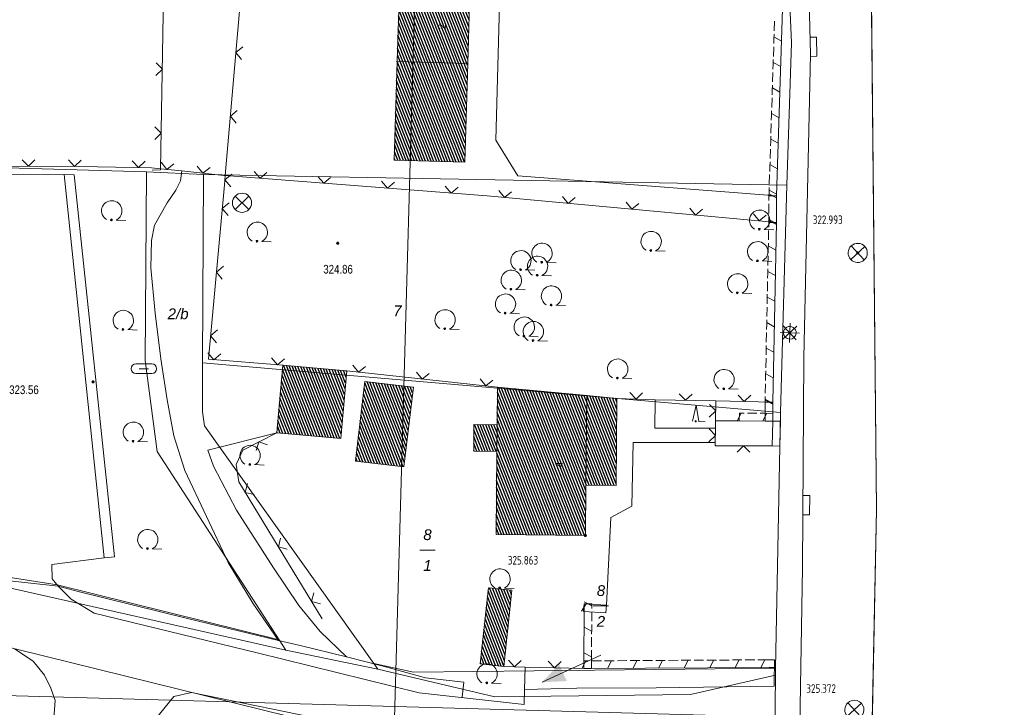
# Model space of a CAD drawing. Header units: metres. Extents: x 345144 to 348639, y 5629211 to 5635235.
# Tile 1051 of 1056: x 347859 to 347936, y 5631438 to 5631491. Entities that reach past the tile are written whole.
import ezdxf
from ezdxf.enums import TextEntityAlignment as Align

# ---------------------------------------------------------------- set-up
doc = ezdxf.new("R2010")
doc.units = ezdxf.units.M
doc.header["$MEASUREMENT"] = 0
for name, color, linetype in [('028 Geländeform', 7, 'Continuous'), ('028 Geländeform Ausg.', 7, 'Continuous'), ('065-066 Ver_Entsorgung', 7, 'Continuous'), ('065-066 Ver_Entsorgung Ausg.', 7, 'Continuous'), ('081-083 Topographie', 7, 'Continuous'), ('AX Flurstück', 7, 'Continuous'), ('AX Gebäude', 7, 'Continuous'), ('Blatt', 7, 'Continuous'), ('Definitionslinie', 7, 'Continuous'), ('Gemeinde Lokation', 7, 'Continuous'), ('MG Präsentationsobjekt - Linie', 7, 'Continuous'), ('Ortsteil Lokation', 7, 'Continuous'), ('Präsentationsobjekt -Text (punktförmig)', 7, 'Continuous')]:
    doc.layers.add(name, color=color, linetype=linetype)
doc.styles.add('ARIAL', font='arial.ttf', dxfattribs={"height": 1})
doc.styles.add('ARIALIT', font='ariali.ttf', dxfattribs={"height": 1})
doc.styles.add('DIN-6776-IT', font='txt', dxfattribs={"height": 1})
pattern_1 = [(111.5294117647, (0, 0), (-0.186045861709, -0.07339575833), [])]

# ---------------------------------------------------------------- blocks, each defined once
blk = doc.blocks.new('alk_5742_nrw')
at = {"color": 134, "lineweight": 5, "true_color": 0x00b2b2, "flags": 128}
for points in [[(1, 0), (-1, 0)], [(0.707333, -0.707333), (-0.707333, 0.707333)], [(-0.707333, -0.707333), (0.707333, 0.707333)], [(0, -1), (0, 1)]]:
    blk.add_lwpolyline(points, dxfattribs=at)
at = {"color": 134, "lineweight": 5, "true_color": 0x00b2b2}
for start, end in [(0, 180), (180, 0)]:
    blk.add_arc((0, 0), 0.666667, start, end, dxfattribs=at)
blk = doc.blocks.new('alk_3504_nrw')
at = {"color": 134, "lineweight": 5, "true_color": 0x00b2b2, "flags": 128}
for points in [[(-0.729333, -0.684), (-0.707333, -0.707333), (0.707333, 0.707333)], [(-0.707333, 0.707333), (0.707333, -0.707333)]]:
    blk.add_lwpolyline(points, dxfattribs=at)
at = {"color": 134, "lineweight": 5, "true_color": 0x00b2b2}
for start, end in [(90, -90), (-90, 90)]:
    blk.add_arc((0, 0), 1, start, end, dxfattribs=at)
blk = doc.blocks.new('alk_043x_nrw')
h = blk.add_hatch(color=7)
edge = h.paths.add_edge_path(flags=0)
edge.add_arc((0, 0), 1, 180, 360, ccw=False)
edge.add_arc((0, 0), 1, 0, 180, ccw=False)
blk = doc.blocks.new('alk_7100_nrwx2')
at = {"true_color": 0x2e2e2e}
h = blk.add_hatch(color=250, dxfattribs=at)
edge = h.paths.add_edge_path(flags=0)
edge.add_arc((0.024073, -0.597267), 0.057254, 180, 360, ccw=False)
edge.add_arc((0.024073, -0.597267), 0.057255, 0, 180, ccw=False)
at = {"color": 250, "lineweight": 5, "true_color": 0x2e2e2e, "flags": 128}
blk.add_lwpolyline([(0.349382, -0.597267), (1, -0.597267)], dxfattribs=at)
at = {"color": 250, "lineweight": 5, "true_color": 0x2e2e2e}
for centre, radius, start, end in [((0.024073, 0.012362), 0.690995, -61.91481688, -118.08518312), ((0.024073, -0.597267), 0.057255, 0, 180), ((0.024073, -0.597267), 0.057254, 180, 0)]:
    blk.add_arc(centre, radius, start, end, dxfattribs=at)
blk = doc.blocks.new('alk_7200_nrwx2')
at = {"true_color": 0x2e2e2e}
h = blk.add_hatch(color=250, dxfattribs=at)
edge = h.paths.add_edge_path(flags=0)
edge.add_arc((-0.020544, -0.388118), 0.055525, 180, 360, ccw=False)
edge.add_arc((-0.020544, -0.388118), 0.055525, 0, 180, ccw=False)
at = {"color": 250, "lineweight": 5, "true_color": 0x2e2e2e, "flags": 128}
blk.add_lwpolyline([(-0.298168, -0.388118), (-0.020544, 1), (0.257079, -0.388118), (0.812326, -0.388118)], dxfattribs=at)
blk.add_lwpolyline([(-0.298168, -0.388118), (-0.020544, 1), (0.257079, -0.388118), (0.812326, -0.388118)], dxfattribs=at)
at = {"color": 250, "lineweight": 5, "true_color": 0x2e2e2e}
for start, end in [(0, 180), (180, 0)]:
    blk.add_arc((-0.020544, -0.388118), 0.055525, start, end, dxfattribs=at)
blk = doc.blocks.new('swc_strasseneinlauf')
at = {"color": 7, "lineweight": 5, "flags": 128}
blk.add_lwpolyline([(-1, 0), (-1, -0.666667), (1, -0.666667), (1, 0)], dxfattribs=at)
blk = doc.blocks.new('alk_3428_nrw')
at = {"color": 134, "lineweight": 5, "true_color": 0x00b2b2, "flags": 128}
for points in [[(-0.625, 0.375), (0.625, 0.375)], [(-0.375, 0), (0.375, 0)], [(0.625, -0.375), (-0.625, -0.375)]]:
    blk.add_lwpolyline(points, dxfattribs=at)
at = {"color": 134, "lineweight": 5, "true_color": 0x00b2b2}
for centre, start, end in [((-0.625, 0), 90, -90), ((0.625, 0), -90, 90)]:
    blk.add_arc(centre, 0.375, start, end, dxfattribs=at)

msp = doc.modelspace()

# ---------------------------------------------------------------- hatches: boundary and pattern name
at = {"layer": 'AX Gebäude', "true_color": 0x4f4f4f}
h = msp.add_hatch(dxfattribs=at)
h.set_pattern_fill('_USER', color=251, scale=0.2, angle=111.52941176, style=0, pattern_type=0)
h.set_pattern_definition(pattern_1)
h.paths.add_polyline_path([(347888.725, 5631488.121), (347888.896, 5631493.776), (347894.411, 5631493.609), (347894.24, 5631487.955)], flags=0)
h = msp.add_hatch(dxfattribs=at)
h.set_pattern_fill('_USER', color=251, scale=0.2, angle=111.52941176, style=0, pattern_type=0)
h.set_pattern_definition(pattern_1)
h.paths.add_polyline_path([(347888.725, 5631488.121), (347894.24, 5631487.955), (347894.007, 5631480.228), (347888.492, 5631480.395)], flags=0)
h = msp.add_hatch(dxfattribs=at)
h.set_pattern_fill('_USER', color=251, scale=0.2, angle=111.52941176, style=0, pattern_type=0)
h.set_pattern_definition(pattern_1)
h.paths.add_polyline_path([(347879.784, 5631464.352), (347884.776, 5631463.904), (347884.302, 5631458.613), (347879.309, 5631459.061)], flags=0)
h = msp.add_hatch(dxfattribs=at)
h.set_pattern_fill('_USER', color=251, scale=0.2, angle=111.52941176, style=0, pattern_type=0)
h.set_pattern_definition(pattern_1)
h.paths.add_polyline_path([(347886.2, 5631463.075), (347889.987, 5631462.627), (347889.25, 5631456.402), (347885.464, 5631456.85)], flags=0)
h = msp.add_hatch(dxfattribs=at)
h.set_pattern_fill('_USER', color=251, scale=0.2, angle=111.52941176, style=0, pattern_type=0)
h.set_pattern_definition(pattern_1)
h.paths.add_polyline_path([(347896.548, 5631459.684), (347896.578, 5631462.624), (347903.558, 5631461.976), (347903.485, 5631454.961), (347903.445, 5631451.024), (347896.459, 5631451.096), (347896.526, 5631457.61)], flags=0)
h = msp.add_hatch(dxfattribs=at)
h.set_pattern_fill('_USER', color=251, scale=0.2, angle=111.52941176, style=0, pattern_type=0)
h.set_pattern_definition(pattern_1)
h.paths.add_polyline_path([(347903.558, 5631461.976), (347905.92, 5631461.757), (347905.849, 5631454.936), (347903.485, 5631454.961)], flags=0)
h = msp.add_hatch(dxfattribs=at)
h.set_pattern_fill('_USER', color=251, scale=0.2, angle=111.52941176, style=0, pattern_type=0)
h.set_pattern_definition(pattern_1)
h.paths.add_polyline_path([(347896.526, 5631457.61), (347894.712, 5631457.628), (347894.733, 5631459.702), (347896.548, 5631459.684)], flags=0)
h = msp.add_hatch(dxfattribs=at)
h.set_pattern_fill('_USER', color=251, scale=0.2, angle=111.52941176, style=0, pattern_type=0)
h.set_pattern_definition(pattern_1)
h.paths.add_polyline_path([(347895.855, 5631446.933), (347897.706, 5631446.738), (347897.077, 5631440.777), (347895.227, 5631440.972)], flags=0)
at = {"layer": 'MG Präsentationsobjekt - Linie', "true_color": 0x5e5e5e}
msp.add_hatch(color=251, dxfattribs=at).paths.add_polyline_path([(347901.393196, 5631440.945676), (347901.992367, 5631439.636251), (347900.056, 5631439.542)], flags=0)

# ---------------------------------------------------------------- linework, layer by layer
at = {"layer": '081-083 Topographie', "color": 7, "linetype": 'Continuous', "lineweight": 5, "flags": 128}
for points in [[(347919.46, 5631387.343), (347919.934, 5631419.12), (347919.934, 5631419.12), (347920.441, 5631448.487), (347920.441, 5631448.487), (347920.535, 5631464.954), (347920.535, 5631464.954), (347921.066, 5631488.696), (347921.066, 5631488.696), (347920.592, 5631507.421), (347920.592, 5631507.421), (347920.058, 5631528.259)], [(347873.952, 5631464.815), (347875.21, 5631478.457), (347875.21, 5631478.457), (347875.272, 5631479.187), (347875.272, 5631479.187), (347876.556, 5631494.186), (347876.556, 5631494.186), (347883.64, 5631494.019), (347883.64, 5631494.019), (347883.713, 5631497.875), (347883.713, 5631497.875), (347877.075, 5631498.073), (347877.075, 5631498.073), (347876.861, 5631504.914), (347876.861, 5631504.914), (347870.661, 5631505.36), (347870.661, 5631505.36), (347870.217, 5631479.726), (347870.217, 5631479.726), (347870.216, 5631479.648), (347870.216, 5631479.648), (347869.558, 5631479.623)], [(347896.742, 5631493.565), (347896.437, 5631481.965), (347896.437, 5631481.965), (347898.156, 5631479.174), (347898.156, 5631479.174), (347918.409, 5631477.605)], [(347850.553, 5631489.053), (347852.297, 5631479.906), (347852.297, 5631479.906), (347862.462, 5631479.927), (347862.462, 5631479.927), (347869.51, 5631479.802), (347869.51, 5631479.802), (347870.217, 5631479.726), (347870.217, 5631479.726), (347871.887, 5631479.547), (347871.887, 5631479.547), (347875.172, 5631479.195), (347875.172, 5631479.195), (347875.272, 5631479.187), (347875.272, 5631479.187), (347895.772, 5631477.595)], [(347871.887, 5631479.547), (347871.782, 5631478.769), (347871.782, 5631478.769), (347871.411, 5631478.056), (347871.411, 5631478.056), (347870.716, 5631477.054), (347870.716, 5631477.054), (347869.747, 5631475.309), (347869.747, 5631475.309), (347869.495, 5631474.111), (347869.495, 5631474.111), (347869.456, 5631471.963), (347869.456, 5631471.963), (347869.785, 5631468.41), (347869.785, 5631468.41), (347870.23, 5631464.854), (347870.23, 5631464.854), (347870.726, 5631461.637), (347870.726, 5631461.637), (347871.241, 5631458.836), (347871.241, 5631458.836), (347872.102, 5631456.125), (347872.102, 5631456.125), (347875.506, 5631448.912), (347875.506, 5631448.912), (347877.422, 5631445.735), (347877.422, 5631445.735), (347879.427, 5631442.799)], [(347858.189, 5631479.236), (347862.668, 5631479.264), (347862.668, 5631479.264), (347865.806, 5631449.282), (347865.806, 5631449.282), (347861.707, 5631448.75), (347861.707, 5631448.75), (347861.734, 5631447.629), (347861.734, 5631447.629), (347862.199, 5631447.072)], [(347865.806, 5631449.282), (347866.601, 5631449.358), (347866.601, 5631449.358), (347863.455, 5631479.258), (347863.455, 5631479.258), (347862.668, 5631479.264)], [(347895.772, 5631477.595), (347918.4, 5631475.515)], [(347873.952, 5631464.815), (347879.784, 5631464.353)], [(347884.776, 5631463.905), (347896.578, 5631462.624)], [(347905.921, 5631461.757), (347908.902, 5631461.654), (347908.902, 5631461.654), (347913.657, 5631461.553)], [(347908.902, 5631461.654), (347908.87, 5631459.418), (347908.87, 5631459.418), (347913.623, 5631459.415)], [(347913.657, 5631461.553), (347913.631, 5631460.001), (347913.631, 5631460.001), (347913.623, 5631459.415), (347913.623, 5631459.415), (347913.609, 5631458.292), (347913.609, 5631458.292), (347913.606, 5631458.055), (347913.606, 5631458.055), (347918.05, 5631458.032)], [(347913.657, 5631461.553), (347918.107, 5631461.458)], [(347913.631, 5631460.001), (347915.489, 5631460.001)], [(347879.308, 5631459.062), (347873.912, 5631457.702), (347873.912, 5631457.702), (347874.356, 5631456.455), (347874.356, 5631456.455), (347876.159, 5631453.012), (347876.159, 5631453.012), (347879.043, 5631448.488), (347879.043, 5631448.488), (347881.036, 5631445.561), (347881.036, 5631445.561), (347882.687, 5631443.514), (347882.687, 5631443.514), (347884.751, 5631441.52)], [(347905.429, 5631452.445), (347907.076, 5631453.311), (347907.076, 5631453.311), (347907.185, 5631458.303), (347907.185, 5631458.303), (347913.609, 5631458.292)], [(347905.087, 5631445.565), (347905.429, 5631452.445)], [(347824.364, 5631437.124), (347826.695, 5631438.088), (347826.695, 5631438.088), (347830.341, 5631439.492), (347830.341, 5631439.492), (347835.719, 5631441.607), (347835.719, 5631441.607), (347846.092, 5631446.017), (347846.092, 5631446.017), (347849.084, 5631446.908), (347849.084, 5631446.908), (347850.952, 5631447.57), (347850.952, 5631447.57), (347852.816, 5631447.995), (347852.816, 5631447.995), (347853.149, 5631448.052), (347853.149, 5631448.052), (347862.199, 5631447.072)], [(347862.199, 5631447.072), (347863.218, 5631446.053), (347863.218, 5631446.053), (347865.009, 5631444.937), (347865.009, 5631444.937), (347877.781, 5631441.837), (347877.781, 5631441.837), (347890.448, 5631438.728), (347890.448, 5631438.728), (347898.663, 5631437.793), (347898.663, 5631437.793), (347898.694, 5631438.976), (347898.694, 5631438.976), (347902.79, 5631439.083), (347902.79, 5631439.083), (347908.982, 5631439.097), (347908.982, 5631439.097), (347918.208, 5631439.248), (347918.208, 5631439.248), (347918.224, 5631440.072), (347918.224, 5631440.072), (347918.237, 5631440.707)], [(347862.199, 5631447.072), (347863.758, 5631446.643), (347863.758, 5631446.643), (347872.327, 5631444.543), (347872.327, 5631444.543), (347879.427, 5631442.799)], [(347879.427, 5631442.799), (347881.139, 5631442.418), (347881.139, 5631442.418), (347884.751, 5631441.52)], [(347858.793, 5631442.166), (347860.255, 5631441.204), (347860.255, 5631441.204), (347861.117, 5631440.088), (347861.117, 5631440.088), (347861.627, 5631439.086), (347861.627, 5631439.086), (347861.958, 5631438.118), (347861.958, 5631438.118), (347860.282, 5631415.427)], [(347893.807, 5631438.372), (347893.939, 5631439.553), (347893.939, 5631439.553), (347890.927, 5631439.894), (347890.927, 5631439.894), (347887.632, 5631440.804), (347887.632, 5631440.804), (347884.751, 5631441.52)], [(347897.077, 5631440.777), (347898.74, 5631440.734), (347898.74, 5631440.734), (347903.329, 5631440.612)], [(347898.74, 5631440.734), (347898.694, 5631438.976)], [(347868.77, 5631435.37), (347871.25, 5631438.426), (347871.25, 5631438.426), (347872.635, 5631438.751), (347872.635, 5631438.751), (347884.083, 5631436.391)]]:
    msp.add_lwpolyline(points, dxfattribs=at)
at = {"layer": 'AX Flurstück', "color": 8, "linetype": 'Continuous', "lineweight": 13, "true_color": 0x808080, "flags": 128}
for points in [[(347918.116, 5631528.201), (347925.471, 5631528.423), (347926.23, 5631453.062), (347924.572, 5631371.352), (347926.424, 5631253.18), (347933.647, 5631166.935)], [(347918.27, 5631435.376), (347918.33, 5631440.096), (347918.333, 5631440.646), (347918.714, 5631460.652), (347919.219, 5631478.425), (347919.57, 5631489.565), (347919.26, 5631496.753), (347918.116, 5631528.201)], [(347872.141, 5631522.923), (347892.951, 5631522.088), (347905.878, 5631521.063), (347906.272, 5631504.165), (347910.707, 5631504.195), (347911.7, 5631496.88), (347919.26, 5631496.753), (347919.57, 5631489.565), (347919.219, 5631478.425), (347873.559, 5631479.28), (347869.115, 5631479.488), (347851.873, 5631479.968), (347850.064, 5631487.742), (347847.796, 5631499.402), (347845.435, 5631510.232), (347844.222, 5631515.795), (347843.026, 5631521.285), (347842.363, 5631524.321), (347851.431, 5631523.793), (347872.141, 5631522.923)], [(347851.873, 5631479.968), (347869.115, 5631479.488), (347869.005, 5631464.722), (347869.957, 5631457.599), (347879.491, 5631442.861), (347862.116, 5631447.177), (347854.241, 5631448.388), (347849.695, 5631447.321), (347830.447, 5631439.767), (347822.621, 5631438.548), (347816.987, 5631484.337), (347817.819, 5631485.354), (347850.064, 5631487.742), (347851.873, 5631479.968)], [(347816.987, 5631484.337), (347822.621, 5631438.548), (347830.447, 5631439.767), (347834.878, 5631440.452), (347850.173, 5631446.255), (347856.849, 5631447.264), (347880.002, 5631442.051), (347887.222, 5631440.577), (347896.366, 5631438.414), (347911.666, 5631438.585), (347918.33, 5631440.096), (347918.27, 5631435.376)], [(347869.115, 5631479.488), (347873.559, 5631479.28), (347873.498, 5631464.526), (347873.482, 5631460.695), (347873.656, 5631459.607), (347886.9, 5631441.02), (347887.222, 5631440.577), (347880.002, 5631442.051), (347879.491, 5631442.861), (347869.957, 5631457.599), (347869.005, 5631464.722), (347869.115, 5631479.488)], [(347873.559, 5631479.28), (347919.219, 5631478.425), (347918.714, 5631460.652), (347873.498, 5631464.526), (347873.559, 5631479.28)], [(347873.498, 5631464.526), (347918.714, 5631460.652), (347918.333, 5631440.646), (347889.994, 5631440.334), (347886.9, 5631441.02), (347873.656, 5631459.607), (347873.482, 5631460.695), (347873.498, 5631464.526)], [(347854.241, 5631448.388), (347862.116, 5631447.177), (347879.491, 5631442.861), (347880.002, 5631442.051), (347856.849, 5631447.264), (347850.173, 5631446.255), (347834.878, 5631440.452), (347830.447, 5631439.767), (347849.695, 5631447.321), (347854.241, 5631448.388)], [(347895.064, 5631433.214), (347856.81, 5631442.66), (347850.344, 5631441.595), (347829.929, 5631433.938)], [(347856.81, 5631442.66), (347895.064, 5631433.214), (347872.282, 5631433.308), (347871.744, 5631428.115), (347871.795, 5631407.041), (347871.796, 5631405.738), (347871.808, 5631379.292), (347892.222, 5631379.101), (347888.964, 5631334.415), (347858.879, 5631337.159), (347855.428, 5631337.219), (347855.806, 5631368.905), (347856.629, 5631434.475), (347850.344, 5631441.595), (347856.81, 5631442.66)], [(347889.994, 5631440.334), (347918.333, 5631440.646), (347918.33, 5631440.096), (347911.666, 5631438.585), (347896.366, 5631438.414), (347887.222, 5631440.577), (347886.9, 5631441.02), (347889.994, 5631440.334)]]:
    msp.add_lwpolyline(points, dxfattribs=at)
at = {"layer": 'AX Gebäude', "color": 7, "linetype": 'Continuous', "lineweight": 5, "flags": 128}
for points in [[(347888.725, 5631488.121), (347888.896, 5631493.776), (347894.411, 5631493.609), (347894.24, 5631487.955), (347888.725, 5631488.121)], [(347888.725, 5631488.121), (347894.24, 5631487.955), (347894.007, 5631480.228), (347888.492, 5631480.395), (347888.725, 5631488.121)], [(347879.784, 5631464.352), (347884.776, 5631463.904), (347884.302, 5631458.613), (347879.309, 5631459.061), (347879.784, 5631464.352)], [(347886.2, 5631463.075), (347889.987, 5631462.627), (347889.25, 5631456.402), (347885.464, 5631456.85), (347886.2, 5631463.075)], [(347896.548, 5631459.684), (347896.578, 5631462.624), (347903.558, 5631461.976), (347903.485, 5631454.961), (347903.445, 5631451.024), (347896.459, 5631451.096), (347896.526, 5631457.61), (347896.548, 5631459.684)], [(347903.558, 5631461.976), (347905.92, 5631461.757), (347905.849, 5631454.936), (347903.485, 5631454.961), (347903.558, 5631461.976)], [(347896.526, 5631457.61), (347894.712, 5631457.628), (347894.733, 5631459.702), (347896.548, 5631459.684), (347896.526, 5631457.61)], [(347895.855, 5631446.933), (347897.706, 5631446.738), (347897.077, 5631440.777), (347895.227, 5631440.972), (347895.855, 5631446.933)]]:
    msp.add_lwpolyline(points, dxfattribs=at)
at = {"layer": 'Blatt', "color": 205, "linetype": 'Continuous', "lineweight": 5, "true_color": 0x873099, "flags": 128}
for points in [[(347388.783, 5631451.723), (347395.821, 5631701.597), (347895.58, 5631687.521), (347888.543, 5631437.647), (347388.783, 5631451.723)], [(347926.23, 5631453.062), (347925.896, 5631436.595), (347888.543, 5631437.647), (347895.58, 5631687.521), (347900.867, 5631687.372), (347926.631, 5631600.505), (347925.405, 5631534.986), (347926.23, 5631453.062)], [(347381.745, 5631201.846), (347388.783, 5631451.723), (347888.543, 5631437.647), (347881.503, 5631187.771), (347381.745, 5631201.846)], [(347926.424, 5631253.18), (347932.021, 5631186.349), (347881.503, 5631187.771), (347888.543, 5631437.647), (347925.896, 5631436.595), (347924.572, 5631371.352), (347926.424, 5631253.18)]]:
    msp.add_lwpolyline(points, dxfattribs=at)
at = {"layer": 'Definitionslinie', "color": 7, "linetype": 'Continuous', "lineweight": 5, "flags": 128}
for points in [[(347920.592, 5631507.421), (347921.066, 5631488.696)], [(347870.661, 5631505.36), (347870.217, 5631479.726), (347870.217, 5631479.726), (347870.216, 5631479.648)], [(347875.21, 5631478.457), (347875.272, 5631479.187), (347875.272, 5631479.187), (347876.556, 5631494.186)], [(347896.742, 5631493.565), (347896.437, 5631481.965)], [(347876.637, 5631489.268), (347876.096, 5631488.812), (347876.551, 5631488.272)], [(347876.637, 5631489.268), (347876.096, 5631488.812), (347876.551, 5631488.272)], [(347921.066, 5631488.696), (347920.535, 5631464.954)], [(347869.843, 5631487.013), (347870.352, 5631487.505), (347869.86, 5631488.013)], [(347869.843, 5631487.013), (347870.352, 5631487.505), (347869.86, 5631488.013)], [(347876.21, 5631484.286), (347875.67, 5631483.831), (347876.125, 5631483.29)], [(347876.21, 5631484.286), (347875.67, 5631483.831), (347876.125, 5631483.29)], [(347869.757, 5631482.014), (347870.265, 5631482.506), (347869.774, 5631483.014)], [(347869.757, 5631482.014), (347870.265, 5631482.506), (347869.774, 5631483.014)], [(347896.437, 5631481.965), (347898.156, 5631479.174)], [(347859.378, 5631480.421), (347859.879, 5631479.922), (347860.378, 5631480.423)], [(347859.378, 5631480.421), (347859.879, 5631479.922), (347860.378, 5631480.423)], [(347862.995, 5631480.418), (347863.486, 5631479.909), (347863.995, 5631480.4)], [(347862.995, 5631480.418), (347863.486, 5631479.909), (347863.995, 5631480.4)], [(347867.995, 5631480.329), (347868.486, 5631479.82), (347868.994, 5631480.311)], [(347867.995, 5631480.329), (347868.486, 5631479.82), (347868.994, 5631480.311)], [(347870.255, 5631480.225), (347870.698, 5631479.674), (347871.249, 5631480.118)], [(347870.255, 5631480.225), (347870.698, 5631479.674), (347871.249, 5631480.118)], [(347852.297, 5631479.906), (347862.462, 5631479.927)], [(347862.462, 5631479.927), (347869.51, 5631479.802)], [(347869.51, 5631479.802), (347870.217, 5631479.726), (347870.217, 5631479.726), (347871.887, 5631479.547)], [(347869.558, 5631479.623), (347870.216, 5631479.648)], [(347871.782, 5631478.769), (347871.887, 5631479.547)], [(347871.887, 5631479.547), (347875.172, 5631479.195)], [(347873.086, 5631479.921), (347873.53, 5631479.371), (347874.08, 5631479.815)], [(347873.086, 5631479.921), (347873.53, 5631479.371), (347874.08, 5631479.815)], [(347877.535, 5631479.513), (347877.995, 5631478.976), (347878.532, 5631479.436)], [(347877.535, 5631479.513), (347877.995, 5631478.976), (347878.532, 5631479.435)], [(347858.189, 5631479.236), (347862.668, 5631479.264)], [(347862.668, 5631479.264), (347865.806, 5631449.282)], [(347862.668, 5631479.264), (347863.455, 5631479.258)], [(347863.455, 5631479.258), (347866.601, 5631449.358)], [(347871.411, 5631478.056), (347871.782, 5631478.769)], [(347875.172, 5631479.195), (347875.272, 5631479.187), (347875.272, 5631479.187), (347895.772, 5631477.595)], [(347875.784, 5631479.305), (347875.243, 5631478.849), (347875.699, 5631478.308)], [(347875.784, 5631479.305), (347875.243, 5631478.849), (347875.699, 5631478.308)], [(347882.52, 5631479.126), (347882.98, 5631478.589), (347883.517, 5631479.048)], [(347882.52, 5631479.126), (347882.979, 5631478.588), (347883.517, 5631479.048)], [(347887.505, 5631478.739), (347887.964, 5631478.201), (347888.502, 5631478.661)], [(347887.505, 5631478.739), (347887.964, 5631478.201), (347888.502, 5631478.661)], [(347898.156, 5631479.174), (347918.409, 5631477.605)], [(347870.716, 5631477.054), (347871.411, 5631478.056)], [(347873.952, 5631464.815), (347875.21, 5631478.457)], [(347892.49, 5631478.351), (347892.949, 5631477.814), (347893.487, 5631478.274)], [(347892.49, 5631478.351), (347892.949, 5631477.814), (347893.487, 5631478.274)], [(347896.676, 5631478.014), (347897.128, 5631477.47), (347897.672, 5631477.923)], [(347896.676, 5631478.014), (347897.128, 5631477.47), (347897.672, 5631477.923)], [(347869.747, 5631475.309), (347870.716, 5631477.054)], [(347875.584, 5631477.067), (347875.04, 5631476.615), (347875.492, 5631476.071)], [(347875.584, 5631477.067), (347875.04, 5631476.615), (347875.492, 5631476.071)], [(347895.772, 5631477.595), (347918.4, 5631475.515)], [(347901.655, 5631477.556), (347902.107, 5631477.013), (347902.651, 5631477.465)], [(347901.655, 5631477.556), (347902.107, 5631477.013), (347902.651, 5631477.465)], [(347906.634, 5631477.099), (347907.086, 5631476.555), (347907.63, 5631477.007)], [(347906.634, 5631477.099), (347907.086, 5631476.555), (347907.63, 5631477.007)], [(347911.613, 5631476.641), (347912.065, 5631476.097), (347912.609, 5631476.549)], [(347911.613, 5631476.641), (347912.065, 5631476.097), (347912.609, 5631476.549)], [(347916.592, 5631476.183), (347917.044, 5631475.64), (347917.588, 5631476.092)], [(347916.592, 5631476.183), (347917.044, 5631475.64), (347917.588, 5631476.092)], [(347869.495, 5631474.111), (347869.747, 5631475.309)], [(347869.495, 5631474.111), (347869.456, 5631471.963)], [(347869.456, 5631471.963), (347869.785, 5631468.41)], [(347875.125, 5631472.088), (347874.581, 5631471.636), (347875.033, 5631471.092)], [(347875.125, 5631472.088), (347874.581, 5631471.636), (347875.033, 5631471.092)], [(347869.785, 5631468.41), (347870.23, 5631464.854)], [(347874.666, 5631467.109), (347874.122, 5631466.657), (347874.574, 5631466.113)], [(347874.666, 5631467.109), (347874.122, 5631466.657), (347874.574, 5631466.113)], [(347870.23, 5631464.854), (347870.726, 5631461.637)], [(347873.917, 5631465.319), (347874.376, 5631464.781), (347874.914, 5631465.24)], [(347873.917, 5631465.319), (347874.376, 5631464.781), (347874.914, 5631465.24)], [(347873.952, 5631464.815), (347879.784, 5631464.353)], [(347878.901, 5631464.924), (347879.36, 5631464.387), (347879.898, 5631464.846)], [(347878.901, 5631464.924), (347879.36, 5631464.387), (347879.898, 5631464.846)], [(347920.535, 5631464.954), (347920.441, 5631448.487)], [(347885.263, 5631464.355), (347885.706, 5631463.804), (347886.257, 5631464.247)], [(347885.263, 5631464.355), (347885.706, 5631463.804), (347886.257, 5631464.247)], [(347884.776, 5631463.905), (347896.578, 5631462.624)], [(347890.234, 5631463.816), (347890.677, 5631463.265), (347891.228, 5631463.708)], [(347890.234, 5631463.816), (347890.677, 5631463.265), (347891.228, 5631463.708)], [(347895.205, 5631463.276), (347895.648, 5631462.725), (347896.199, 5631463.168)], [(347895.205, 5631463.276), (347895.648, 5631462.725), (347896.199, 5631463.168)], [(347870.726, 5631461.637), (347871.241, 5631458.836)], [(347905.921, 5631461.757), (347908.902, 5631461.654)], [(347906.929, 5631462.222), (347907.412, 5631461.706), (347907.928, 5631462.188)], [(347906.929, 5631462.222), (347907.412, 5631461.706), (347907.928, 5631462.188)], [(347908.902, 5631461.654), (347908.87, 5631459.418)], [(347908.902, 5631461.654), (347913.657, 5631461.553)], [(347910.79, 5631462.114), (347911.28, 5631461.604), (347911.79, 5631462.093)], [(347910.79, 5631462.114), (347911.28, 5631461.604), (347911.79, 5631462.093)], [(347915.393, 5631462.016), (347915.882, 5631461.506), (347916.393, 5631461.995)], [(347915.393, 5631462.016), (347915.882, 5631461.506), (347916.393, 5631461.995)], [(347913.136, 5631460.285), (347913.644, 5631460.777), (347913.152, 5631461.285)], [(347913.136, 5631460.285), (347913.644, 5631460.777), (347913.152, 5631461.285)], [(347913.657, 5631461.553), (347913.631, 5631460.001)], [(347913.657, 5631461.553), (347918.107, 5631461.458)], [(347908.87, 5631459.418), (347913.623, 5631459.415)], [(347913.11, 5631458.36), (347913.616, 5631458.854), (347913.122, 5631459.36)], [(347913.11, 5631458.36), (347913.616, 5631458.854), (347913.122, 5631459.36)], [(347913.623, 5631459.415), (347913.609, 5631458.292)], [(347913.631, 5631460.001), (347913.623, 5631459.415)], [(347913.631, 5631460.001), (347915.489, 5631460.001)], [(347918.066, 5631458.033), (347918.102, 5631459.981)], [(347918.102, 5631459.981), (347918.702, 5631459.97)], [(347918.666, 5631458.021), (347918.702, 5631459.97)], [(347871.241, 5631458.836), (347872.102, 5631456.125)], [(347873.912, 5631457.702), (347879.308, 5631459.062)], [(347879.308, 5631459.062), (347876.648, 5631457.71), (347876.123, 5631456.587), (347876.328, 5631455.233), (347882.843, 5631444.513)], [(347878.581, 5631458.131), (347877.909, 5631458.351), (347877.689, 5631457.678)], [(347907.185, 5631458.303), (347907.076, 5631453.311)], [(347907.185, 5631458.303), (347913.609, 5631458.292)], [(347913.609, 5631458.292), (347913.606, 5631458.055)], [(347913.606, 5631458.055), (347918.05, 5631458.032)], [(347916.325, 5631457.541), (347915.828, 5631458.044), (347915.325, 5631457.546)], [(347916.325, 5631457.541), (347915.828, 5631458.044), (347915.325, 5631457.546)], [(347918.066, 5631458.033), (347918.666, 5631458.021)], [(347918.666, 5631458.021), (347918.066, 5631458.032)], [(347873.912, 5631457.702), (347874.356, 5631456.455)], [(347874.356, 5631456.455), (347876.159, 5631453.012)], [(347872.102, 5631456.125), (347875.506, 5631448.912)], [(347877.002, 5631455.086), (347876.834, 5631454.399), (347877.522, 5631454.232)], [(347905.429, 5631452.445), (347907.076, 5631453.311)], [(347876.159, 5631453.012), (347879.043, 5631448.488)], [(347905.087, 5631445.565), (347905.429, 5631452.445)], [(347879.599, 5631450.814), (347879.432, 5631450.127), (347880.118, 5631449.96)], [(347861.707, 5631448.75), (347865.806, 5631449.282)], [(347865.806, 5631449.282), (347866.601, 5631449.358)], [(347861.707, 5631448.75), (347861.734, 5631447.629)], [(347875.506, 5631448.912), (347877.422, 5631445.735)], [(347853.149, 5631448.052), (347862.199, 5631447.072)], [(347879.043, 5631448.488), (347881.036, 5631445.561)], [(347920.441, 5631448.487), (347919.934, 5631419.12)], [(347861.734, 5631447.629), (347862.199, 5631447.072)], [(347862.199, 5631447.072), (347863.218, 5631446.053)], [(347862.199, 5631447.072), (347863.758, 5631446.643)], [(347863.758, 5631446.643), (347872.327, 5631444.543)], [(347882.195, 5631446.542), (347882.028, 5631445.855), (347882.714, 5631445.687)], [(347863.218, 5631446.053), (347865.009, 5631444.937)], [(347877.422, 5631445.735), (347879.427, 5631442.799)], [(347881.036, 5631445.561), (347882.687, 5631443.514)], [(347865.009, 5631444.937), (347877.781, 5631441.837)], [(347872.327, 5631444.543), (347879.427, 5631442.799)], [(347882.687, 5631443.514), (347884.751, 5631441.52)], [(347879.427, 5631442.799), (347881.139, 5631442.418)], [(347881.139, 5631442.418), (347884.751, 5631441.52)], [(347858.793, 5631442.166), (347860.255, 5631441.204)], [(347877.781, 5631441.837), (347890.448, 5631438.728)], [(347860.255, 5631441.204), (347861.117, 5631440.088)], [(347884.751, 5631441.52), (347887.632, 5631440.804)], [(347897.422, 5631441.268), (347897.909, 5631440.756), (347898.421, 5631441.242)], [(347897.422, 5631441.268), (347897.909, 5631440.756), (347898.421, 5631441.242)], [(347900.548, 5631441.186), (347901.035, 5631440.673), (347901.548, 5631441.16)], [(347900.548, 5631441.186), (347901.035, 5631440.673), (347901.548, 5631441.16)], [(347861.117, 5631440.088), (347861.627, 5631439.086)], [(347887.632, 5631440.804), (347890.927, 5631439.894)], [(347897.077, 5631440.777), (347898.74, 5631440.734)], [(347898.74, 5631440.734), (347898.694, 5631438.976)], [(347898.74, 5631440.734), (347903.329, 5631440.612)], [(347918.237, 5631440.707), (347918.224, 5631440.072), (347918.224, 5631440.072), (347918.208, 5631439.248)], [(347890.927, 5631439.894), (347893.939, 5631439.553)], [(347893.807, 5631438.372), (347893.939, 5631439.553)], [(347861.627, 5631439.086), (347861.958, 5631438.118)], [(347871.25, 5631438.426), (347872.635, 5631438.751)], [(347872.635, 5631438.751), (347884.083, 5631436.391)], [(347890.448, 5631438.728), (347898.663, 5631437.793)], [(347898.694, 5631438.976), (347898.663, 5631437.793)], [(347898.694, 5631438.976), (347902.79, 5631439.083)], [(347902.79, 5631439.083), (347908.982, 5631439.097)], [(347908.982, 5631439.097), (347918.208, 5631439.248)], [(347860.282, 5631415.427), (347861.958, 5631438.118)], [(347868.77, 5631435.37), (347871.25, 5631438.426)]]:
    msp.add_lwpolyline(points, dxfattribs=at)
at = {"layer": 'Definitionslinie', "color": 44, "linetype": 'Continuous', "lineweight": 5, "true_color": 0xb27500, "flags": 128}
for points in [[(347918.926, 5631493.865), (347918.409, 5631477.605)], [(347918.243, 5631491.26), (347918.219, 5631490.511)], [(347918.243, 5631491.26), (347918.219, 5631490.511)], [(347918.211, 5631490.261), (347918.199, 5631489.886)], [(347918.211, 5631490.261), (347918.199, 5631489.886)], [(347918.199, 5631489.886), (347918.187, 5631489.511)], [(347918.199, 5631489.886), (347918.187, 5631489.511)], [(347918.204, 5631490.039), (347918.794, 5631489.715)], [(347918.204, 5631490.039), (347918.794, 5631489.715)], [(347918.179, 5631489.261), (347918.155, 5631488.512)], [(347918.179, 5631489.261), (347918.155, 5631488.512)], [(347918.135, 5631487.887), (347918.123, 5631487.512)], [(347918.135, 5631487.887), (347918.123, 5631487.512)], [(347918.147, 5631488.262), (347918.135, 5631487.887)], [(347918.147, 5631488.262), (347918.135, 5631487.887)], [(347918.14, 5631488.039), (347918.73, 5631487.715)], [(347918.14, 5631488.039), (347918.73, 5631487.715)], [(347918.115, 5631487.262), (347918.092, 5631486.513)], [(347918.115, 5631487.262), (347918.092, 5631486.513)], [(347918.084, 5631486.263), (347918.072, 5631485.888)], [(347918.084, 5631486.263), (347918.072, 5631485.888)], [(347918.072, 5631485.888), (347918.06, 5631485.513)], [(347918.072, 5631485.888), (347918.06, 5631485.513)], [(347918.077, 5631486.041), (347918.667, 5631485.717)], [(347918.077, 5631486.041), (347918.667, 5631485.717)], [(347918.052, 5631485.263), (347918.028, 5631484.514)], [(347918.052, 5631485.263), (347918.028, 5631484.514)], [(347918.02, 5631484.264), (347918.008, 5631483.889)], [(347918.02, 5631484.264), (347918.008, 5631483.889)], [(347918.013, 5631484.041), (347918.603, 5631483.717)], [(347918.013, 5631484.041), (347918.603, 5631483.717)], [(347917.988, 5631483.264), (347917.965, 5631482.515)], [(347917.988, 5631483.264), (347917.965, 5631482.515)], [(347918.008, 5631483.889), (347917.996, 5631483.514)], [(347918.008, 5631483.889), (347917.996, 5631483.514)], [(347917.945, 5631481.89), (347917.933, 5631481.515)], [(347917.945, 5631481.89), (347917.933, 5631481.515)], [(347917.957, 5631482.265), (347917.945, 5631481.89)], [(347917.957, 5631482.265), (347917.945, 5631481.89)], [(347917.95, 5631482.043), (347918.54, 5631481.719)], [(347917.95, 5631482.043), (347918.54, 5631481.719)], [(347917.925, 5631481.265), (347917.901, 5631480.516)], [(347917.925, 5631481.265), (347917.901, 5631480.516)], [(347917.893, 5631480.266), (347917.881, 5631479.891)], [(347917.893, 5631480.266), (347917.881, 5631479.891)], [(347917.881, 5631479.891), (347917.869, 5631479.516)], [(347917.881, 5631479.891), (347917.869, 5631479.516)], [(347917.886, 5631480.043), (347918.476, 5631479.719)], [(347917.886, 5631480.043), (347918.476, 5631479.719)], [(347917.861, 5631479.266), (347917.837, 5631478.517)], [(347917.861, 5631479.266), (347917.837, 5631478.517)], [(347917.818, 5631477.892), (347917.809, 5631477.624)], [(347917.818, 5631477.892), (347917.809, 5631477.624)], [(347917.829, 5631478.267), (347917.818, 5631477.892)], [(347917.829, 5631478.267), (347917.818, 5631477.892)], [(347917.823, 5631478.045), (347918.413, 5631477.721)], [(347917.823, 5631478.045), (347918.413, 5631477.721)], [(347917.809, 5631477.608), (347917.807, 5631477.233)], [(347917.809, 5631477.608), (347917.807, 5631477.233)], [(347917.809, 5631477.624), (347918.409, 5631477.605)], [(347917.809, 5631477.624), (347918.409, 5631477.605)], [(347917.809, 5631477.608), (347918.409, 5631477.605)], [(347917.809, 5631477.608), (347918.409, 5631477.605)], [(347917.81, 5631477.76), (347918.408, 5631477.452)], [(347917.81, 5631477.76), (347918.408, 5631477.452)], [(347918.409, 5631477.605), (347918.4, 5631475.515)], [(347917.806, 5631476.983), (347917.803, 5631476.233)], [(347917.806, 5631476.983), (347917.803, 5631476.233)], [(347917.8, 5631475.528), (347917.792, 5631475.153)], [(347917.8, 5631475.528), (347917.792, 5631475.153)], [(347917.802, 5631475.983), (347917.8, 5631475.608)], [(347917.802, 5631475.983), (347917.8, 5631475.608)], [(347917.8, 5631475.608), (347917.8, 5631475.518)], [(347917.8, 5631475.608), (347917.8, 5631475.518)], [(347917.8, 5631475.528), (347918.4, 5631475.515)], [(347917.8, 5631475.528), (347918.4, 5631475.515)], [(347917.8, 5631475.518), (347918.4, 5631475.515)], [(347917.8, 5631475.518), (347918.4, 5631475.515)], [(347917.801, 5631475.759), (347918.399, 5631475.451)], [(347917.801, 5631475.759), (347918.399, 5631475.451)], [(347917.803, 5631475.68), (347918.397, 5631475.362)], [(347917.803, 5631475.68), (347918.397, 5631475.362)], [(347918.4, 5631475.515), (347918.107, 5631461.458)], [(347917.787, 5631474.903), (347917.771, 5631474.153)], [(347917.787, 5631474.903), (347917.771, 5631474.153)], [(347917.758, 5631473.528), (347917.751, 5631473.154)], [(347917.758, 5631473.528), (347917.751, 5631473.154)], [(347917.766, 5631473.903), (347917.758, 5631473.528)], [(347917.766, 5631473.903), (347917.758, 5631473.528)], [(347917.761, 5631473.68), (347918.355, 5631473.362)], [(347917.761, 5631473.68), (347918.355, 5631473.362)], [(347917.745, 5631472.904), (347917.73, 5631472.154)], [(347917.745, 5631472.904), (347917.73, 5631472.154)], [(347917.724, 5631471.904), (347917.717, 5631471.529)], [(347917.724, 5631471.904), (347917.717, 5631471.529)], [(347917.72, 5631471.681), (347918.314, 5631471.363)], [(347917.72, 5631471.681), (347918.314, 5631471.363)], [(347917.704, 5631470.904), (347917.688, 5631470.154)], [(347917.704, 5631470.904), (347917.688, 5631470.154)], [(347917.717, 5631471.529), (347917.709, 5631471.154)], [(347917.717, 5631471.529), (347917.709, 5631471.154)], [(347917.675, 5631469.529), (347917.667, 5631469.154)], [(347917.675, 5631469.529), (347917.667, 5631469.154)], [(347917.683, 5631469.904), (347917.675, 5631469.529)], [(347917.683, 5631469.904), (347917.675, 5631469.529)], [(347917.678, 5631469.681), (347918.272, 5631469.363)], [(347917.678, 5631469.681), (347918.272, 5631469.363)], [(347917.662, 5631468.904), (347917.646, 5631468.155)], [(347917.662, 5631468.904), (347917.646, 5631468.155)], [(347917.641, 5631467.905), (347917.633, 5631467.53)], [(347917.641, 5631467.905), (347917.633, 5631467.53)], [(347917.633, 5631467.53), (347917.625, 5631467.155)], [(347917.633, 5631467.53), (347917.625, 5631467.155)], [(347917.636, 5631467.682), (347918.23, 5631467.364)], [(347917.636, 5631467.682), (347918.23, 5631467.364)], [(347917.62, 5631466.905), (347917.605, 5631466.155)], [(347917.62, 5631466.905), (347917.605, 5631466.155)], [(347917.592, 5631465.53), (347917.584, 5631465.155)], [(347917.592, 5631465.53), (347917.584, 5631465.155)], [(347917.599, 5631465.905), (347917.592, 5631465.53)], [(347917.599, 5631465.905), (347917.592, 5631465.53)], [(347917.595, 5631465.682), (347918.189, 5631465.364)], [(347917.595, 5631465.682), (347918.189, 5631465.364)], [(347917.579, 5631464.905), (347917.563, 5631464.155)], [(347917.579, 5631464.905), (347917.563, 5631464.155)], [(347917.55, 5631463.531), (347917.542, 5631463.156)], [(347917.55, 5631463.531), (347917.542, 5631463.156)], [(347917.558, 5631463.906), (347917.55, 5631463.531)], [(347917.558, 5631463.906), (347917.55, 5631463.531)], [(347917.553, 5631463.683), (347918.147, 5631463.365)], [(347917.553, 5631463.683), (347918.147, 5631463.365)], [(347917.537, 5631462.906), (347917.521, 5631462.156)], [(347917.537, 5631462.906), (347917.521, 5631462.156)], [(347917.507, 5631461.611), (347918.107, 5631461.305)], [(347917.507, 5631461.611), (347918.107, 5631461.305)], [(347917.516, 5631461.906), (347917.508, 5631461.531)], [(347917.516, 5631461.906), (347917.508, 5631461.531)], [(347917.511, 5631461.682), (347918.105, 5631461.364)], [(347917.511, 5631461.682), (347918.105, 5631461.364)], [(347917.508, 5631461.531), (347917.507, 5631461.471)], [(347917.508, 5631461.531), (347917.507, 5631461.471)], [(347917.507, 5631461.471), (347918.107, 5631461.458)], [(347917.507, 5631461.471), (347918.107, 5631461.458)], [(347917.507, 5631461.458), (347917.507, 5631459.981)], [(347917.507, 5631461.458), (347918.107, 5631461.458)], [(347917.507, 5631461.458), (347917.507, 5631459.981)], [(347917.507, 5631461.458), (347918.107, 5631461.458)], [(347918.107, 5631461.458), (347918.107, 5631459.981)], [(347915.336, 5631460.002), (347915.646, 5631460.6)], [(347915.336, 5631460.002), (347915.646, 5631460.6)], [(347915.494, 5631460.601), (347915.489, 5631460.001)], [(347915.494, 5631460.601), (347915.489, 5631460.001)], [(347915.494, 5631460.601), (347915.869, 5631460.598)], [(347915.494, 5631460.601), (347915.869, 5631460.598)], [(347916.119, 5631460.596), (347916.869, 5631460.59)], [(347916.119, 5631460.596), (347916.869, 5631460.59)], [(347917.119, 5631460.589), (347917.494, 5631460.586)], [(347917.119, 5631460.589), (347917.494, 5631460.586)], [(347917.336, 5631459.987), (347917.646, 5631460.585)], [(347917.336, 5631459.987), (347917.646, 5631460.585)], [(347917.494, 5631460.586), (347918.112, 5631460.581)], [(347917.494, 5631460.586), (347918.112, 5631460.581)], [(347918.112, 5631460.581), (347918.107, 5631459.981)], [(347918.112, 5631460.581), (347918.107, 5631459.981)], [(347915.489, 5631460.001), (347918.107, 5631459.981)], [(347917.507, 5631459.981), (347918.107, 5631459.981)], [(347917.507, 5631459.981), (347918.107, 5631459.981)], [(347903.152, 5631445.101), (347903.5, 5631445.677)], [(347903.152, 5631445.101), (347903.5, 5631445.677)], [(347903.305, 5631445.089), (347903.347, 5631445.688)], [(347903.305, 5631445.089), (347903.347, 5631445.688)], [(347903.347, 5631445.688), (347903.329, 5631440.612)], [(347903.347, 5631445.688), (347905.087, 5631445.565)], [(347903.947, 5631445.686), (347903.347, 5631445.688)], [(347903.947, 5631445.686), (347903.347, 5631445.688)], [(347903.348, 5631445.841), (347903.946, 5631445.533)], [(347903.348, 5631445.841), (347903.946, 5631445.533)], [(347903.947, 5631445.686), (347903.946, 5631445.311)], [(347903.947, 5631445.686), (347903.946, 5631445.311)], [(347905.045, 5631444.966), (347905.087, 5631445.565)], [(347905.045, 5631444.966), (347905.087, 5631445.565)], [(347903.305, 5631445.089), (347905.045, 5631444.966)], [(347903.305, 5631445.089), (347905.045, 5631444.966)], [(347903.945, 5631445.061), (347903.942, 5631444.311)], [(347903.945, 5631445.061), (347903.942, 5631444.311)], [(347903.941, 5631444.061), (347903.94, 5631443.686)], [(347903.941, 5631444.061), (347903.94, 5631443.686)], [(347903.341, 5631443.841), (347903.939, 5631443.533)], [(347903.341, 5631443.841), (347903.939, 5631443.533)], [(347903.94, 5631443.686), (347903.939, 5631443.311)], [(347903.94, 5631443.686), (347903.939, 5631443.311)], [(347903.938, 5631443.061), (347903.935, 5631442.311)], [(347903.938, 5631443.061), (347903.935, 5631442.311)], [(347903.334, 5631441.841), (347903.932, 5631441.533)], [(347903.334, 5631441.841), (347903.932, 5631441.533)], [(347903.933, 5631441.686), (347903.929, 5631440.61)], [(347903.933, 5631441.686), (347903.929, 5631440.61)], [(347903.934, 5631442.061), (347903.933, 5631441.686)], [(347903.934, 5631442.061), (347903.933, 5631441.686)], [(347903.176, 5631440.611), (347903.478, 5631441.213)], [(347903.176, 5631440.611), (347903.478, 5631441.213)], [(347903.325, 5631441.212), (347903.7, 5631441.214)], [(347903.325, 5631441.212), (347903.7, 5631441.214)], [(347903.325, 5631441.212), (347903.329, 5631440.612)], [(347903.325, 5631441.212), (347903.329, 5631440.612)], [(347903.95, 5631441.216), (347904.7, 5631441.221)], [(347903.95, 5631441.216), (347904.7, 5631441.221)], [(347904.95, 5631441.222), (347905.325, 5631441.225)], [(347904.95, 5631441.222), (347905.325, 5631441.225)], [(347905.176, 5631440.624), (347905.478, 5631441.226)], [(347905.176, 5631440.624), (347905.478, 5631441.226)], [(347905.325, 5631441.225), (347905.7, 5631441.227)], [(347905.325, 5631441.225), (347905.7, 5631441.227)], [(347905.95, 5631441.229), (347906.7, 5631441.233)], [(347905.95, 5631441.229), (347906.7, 5631441.233)], [(347906.95, 5631441.235), (347907.325, 5631441.237)], [(347906.95, 5631441.235), (347907.325, 5631441.237)], [(347907.176, 5631440.636), (347907.478, 5631441.238)], [(347907.176, 5631440.636), (347907.478, 5631441.238)], [(347907.325, 5631441.237), (347907.7, 5631441.24)], [(347907.325, 5631441.237), (347907.7, 5631441.24)], [(347907.95, 5631441.241), (347908.7, 5631441.246)], [(347907.95, 5631441.241), (347908.7, 5631441.246)], [(347908.95, 5631441.248), (347909.325, 5631441.25)], [(347908.95, 5631441.248), (347909.325, 5631441.25)], [(347909.176, 5631440.649), (347909.478, 5631441.251)], [(347909.176, 5631440.649), (347909.478, 5631441.251)], [(347909.325, 5631441.25), (347909.7, 5631441.252)], [(347909.325, 5631441.25), (347909.7, 5631441.252)], [(347909.95, 5631441.254), (347910.7, 5631441.259)], [(347909.95, 5631441.254), (347910.7, 5631441.259)], [(347910.95, 5631441.26), (347911.325, 5631441.263)], [(347910.95, 5631441.26), (347911.325, 5631441.263)], [(347911.176, 5631440.662), (347911.478, 5631441.264)], [(347911.176, 5631440.662), (347911.478, 5631441.264)], [(347911.325, 5631441.263), (347911.7, 5631441.265)], [(347911.325, 5631441.263), (347911.7, 5631441.265)], [(347911.95, 5631441.267), (347912.7, 5631441.271)], [(347911.95, 5631441.267), (347912.7, 5631441.271)], [(347912.95, 5631441.273), (347913.325, 5631441.275)], [(347912.95, 5631441.273), (347913.325, 5631441.275)], [(347913.176, 5631440.674), (347913.478, 5631441.276)], [(347913.176, 5631440.674), (347913.478, 5631441.276)], [(347913.325, 5631441.275), (347913.7, 5631441.278)], [(347913.325, 5631441.275), (347913.7, 5631441.278)], [(347913.95, 5631441.279), (347914.7, 5631441.284)], [(347913.95, 5631441.279), (347914.7, 5631441.284)], [(347914.95, 5631441.286), (347915.325, 5631441.288)], [(347914.95, 5631441.286), (347915.325, 5631441.288)], [(347915.176, 5631440.687), (347915.478, 5631441.289)], [(347915.176, 5631440.687), (347915.478, 5631441.289)], [(347915.325, 5631441.288), (347915.7, 5631441.291)], [(347915.325, 5631441.288), (347915.7, 5631441.291)], [(347915.95, 5631441.292), (347916.7, 5631441.297)], [(347915.95, 5631441.292), (347916.7, 5631441.297)], [(347916.95, 5631441.298), (347917.325, 5631441.301)], [(347916.95, 5631441.298), (347917.325, 5631441.301)], [(347917.176, 5631440.7), (347917.478, 5631441.302)], [(347917.176, 5631440.7), (347917.478, 5631441.302)], [(347917.325, 5631441.301), (347917.821, 5631441.304), (347918.233, 5631441.307)], [(347917.325, 5631441.301), (347917.821, 5631441.304), (347918.233, 5631441.307)], [(347918.233, 5631441.307), (347918.237, 5631440.707)], [(347918.233, 5631441.307), (347918.237, 5631440.707)], [(347903.329, 5631440.612), (347917.825, 5631440.704), (347917.825, 5631440.704), (347918.237, 5631440.707)], [(347903.929, 5631440.61), (347903.329, 5631440.612)], [(347903.929, 5631440.61), (347903.329, 5631440.612)]]:
    msp.add_lwpolyline(points, dxfattribs=at)
at = {"layer": 'Gemeinde Lokation', "color": 7, "linetype": 'Continuous', "lineweight": 5, "flags": 128}
msp.add_lwpolyline([(347899.031, 5631693.561), (347926.631, 5631600.505), (347925.405, 5631534.986), (347926.23, 5631453.062), (347924.572, 5631371.352), (347926.424, 5631253.18), (347933.647, 5631166.935), (347960.584, 5630953.98), (347975.383, 5630844.729), (348005.705, 5630725.733), (348023.631, 5630546.345), (348034.821, 5630453.592), (348037.99, 5630386.322), (348038.853, 5630367.26), (348034.949, 5630313.579)], dxfattribs=at)
at = {"layer": 'MG Präsentationsobjekt - Linie', "color": 251, "linetype": 'Continuous', "lineweight": 13, "true_color": 0x5e5e5e, "flags": 128}
msp.add_lwpolyline([(347900.056, 5631439.542), (347904.665, 5631441.651)], dxfattribs=at)
at = {"layer": 'Ortsteil Lokation', "color": 7, "linetype": 'Continuous', "lineweight": 5, "flags": 128}
msp.add_lwpolyline([(347725.956, 5632057.39), (347769.164, 5631969.901), (347835.901, 5631869.724), (347875.026, 5631799.405), (347883.211, 5631764.659), (347899.031, 5631693.561), (347926.631, 5631600.505), (347925.405, 5631534.986), (347926.23, 5631453.062), (347924.572, 5631371.352), (347926.424, 5631253.18), (347933.647, 5631166.935), (347960.584, 5630953.98), (347975.383, 5630844.729), (348005.705, 5630725.733), (348023.631, 5630546.345), (348034.821, 5630453.592), (348037.99, 5630386.322), (348038.853, 5630367.26), (348034.949, 5630313.579)], dxfattribs=at)
at = {"layer": 'Präsentationsobjekt -Text (punktförmig)', "color": 251, "linetype": 'Continuous', "lineweight": 13, "true_color": 0x5e5e5e, "flags": 128}
for points in [[(347890.4928, 5631449.88552), (347891.6952, 5631449.88552)], [(347904.0638, 5631445.51152), (347905.2662, 5631445.51152)]]:
    msp.add_lwpolyline(points, dxfattribs=at)

# ---------------------------------------------------------------- block references
at = {"layer": '028 Geländeform', "xscale": 0.125, "yscale": 0.125}
for p, rotation in [((347884.07, 5631473.894), -2.326094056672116), ((347924.755, 5631473.134), -2.326667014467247), ((347864.93, 5631463.041), -2.326094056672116), ((347903.444, 5631451.025), -2.326094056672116)]:
    msp.add_blockref('alk_043x_nrw', p, dxfattribs=dict(at, rotation=rotation))
at = {"layer": '065-066 Ver_Entsorgung', "xscale": 0.75, "yscale": 0.75}
msp.add_blockref('alk_3504_nrw', (347876.584, 5631477.059), dxfattribs=at)
for name, p, rotation in [('alk_3504_nrw', (347924.755, 5631473.134), -2.326667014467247), ('alk_5742_nrw', (347919.44, 5631466.888), -2.326094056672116), ('alk_3504_nrw', (347924.494, 5631437.388), -2.326094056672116)]:
    msp.add_blockref(name, p, dxfattribs=dict(at, rotation=rotation))
at = {"layer": '065-066 Ver_Entsorgung Ausg.', "xscale": 0.75, "yscale": 0.75}
for p, rotation in [((347921.052, 5631489.264), 91.22708498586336), ((347920.489, 5631453.401), 89.44782184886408)]:
    msp.add_blockref('swc_strasseneinlauf', p, dxfattribs=dict(at, rotation=rotation))
at = {"layer": '065-066 Ver_Entsorgung Ausg.'}
msp.add_blockref('alk_3428_nrw', (347868.903, 5631464.079), dxfattribs=at)
at = {"layer": '081-083 Topographie'}
for name, p, xscale, yscale, rotation in [('alk_7100_nrwx2', (347866.364, 5631476.414), 1.15275, 1.15275, -2.326667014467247), ('alk_7100_nrwx2', (347917.056, 5631475.68), 1.15275, 1.15275, -2.326094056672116), ('alk_7100_nrwx2', (347877.752, 5631474.738), 1.15275, 1.15275, -2.326094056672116), ('alk_7100_nrwx2', (347908.566, 5631474.015), 1.15275, 1.15275, -2.326094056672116), ('alk_7100_nrwx2', (347900.027, 5631473.09), 1.15275, 1.15275, -2.326094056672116), ('alk_7100_nrwx2', (347916.905, 5631473.212), 1.15275, 1.15275, -2.326667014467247), ('alk_7100_nrwx2', (347898.373, 5631472.509), 1.15275, 1.15275, -2.326094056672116), ('alk_7100_nrwx2', (347899.676, 5631472.073), 1.15275, 1.15275, -2.326094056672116), ('alk_7100_nrwx2', (347897.62, 5631470.981), 1.15275, 1.15275, -2.326094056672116), ('alk_7100_nrwx2', (347915.334, 5631470.699), 1.15275, 1.15275, -2.326094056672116), ('alk_7100_nrwx2', (347900.767, 5631469.746), 1.15275, 1.15275, -2.326094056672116), ('alk_7100_nrwx2', (347897.171, 5631469.116), 1.15275, 1.15275, -2.326094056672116), ('alk_7100_nrwx2', (347867.265, 5631467.837), 1.15275, 1.15275, -2.326667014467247), ('alk_7100_nrwx2', (347892.445, 5631467.887), 1.15275, 1.15275, -2.326094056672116), ('alk_7100_nrwx2', (347898.638, 5631467.317), 1.15275, 1.15275, -2.326094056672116), ('alk_7100_nrwx2', (347899.351, 5631466.966), 1.15275, 1.15275, -2.326094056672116), ('alk_7100_nrwx2', (347905.95, 5631464.03), 1.15275, 1.15275, -2.326094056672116), ('alk_7100_nrwx2', (347914.275, 5631463.207), 1.15275, 1.15275, -2.326667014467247), ('alk_7200_nrwx2', (347912.107, 5631460.311), 0.9005, 0.9005, -2.326094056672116), ('alk_7100_nrwx2', (347868.059, 5631459.091), 1.15275, 1.15275, -2.326094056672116), ('alk_7100_nrwx2', (347877.191, 5631457.275), 1.15275, 1.15275, -2.326036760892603), ('alk_7100_nrwx2', (347869.184, 5631450.69), 1.15275, 1.15275, -2.326094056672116), ('alk_7100_nrwx2', (347896.74, 5631447.608), 1.15275, 1.15275, -2.326094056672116), ('alk_7100_nrwx2', (347895.73, 5631440.173), 1.15275, 1.15275, -2.326094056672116)]:
    msp.add_blockref(name, p, dxfattribs=dict(at, xscale=xscale, yscale=yscale, rotation=rotation))

# ---------------------------------------------------------------- texts
at = {"layer": '028 Geländeform Ausg.', "color": 44, "true_color": 0xb27500, "style": 'ARIAL', "width": 0.8}
for s, p in [('324.86', (347882.943, 5631471.523)), ('323.56', (347858.368, 5631462.091))]:
    msp.add_text(s, height=0.6761367, dxfattribs=at).set_placement(p)
at = {"layer": '065-066 Ver_Entsorgung Ausg.', "color": 134, "true_color": 0x00b2b2, "style": 'DIN-6776-IT', "width": 0.8}
for s, p in [('322.993', (347921.238, 5631475.394)), ('325.863', (347897.383, 5631448.751)), ('325.372', (347920.732, 5631438.714))]:
    msp.add_text(s, height=0.6762, dxfattribs=at).set_placement(p)
at = {"layer": 'Präsentationsobjekt -Text (punktförmig)', "color": 7, "style": 'ARIAL'}
for s, rotation, p in [('2', 90.52732984, (347892.527, 5631490.848)), ('4', 91.67327248, (347901.702, 5631456.581))]:
    msp.add_text(s, height=0.58947, rotation=rotation, dxfattribs=at).set_placement(p, align=Align.CENTER)
at = {"layer": 'Präsentationsobjekt -Text (punktförmig)', "color": 8, "true_color": 0x808080, "style": 'ARIALIT'}
for s, p in [('2/b', (347871.585, 5631468.372)), ('7', (347888.745, 5631468.604)), ('8', (347891.094, 5631451.08888)), ('1', (347891.094, 5631448.68216)), ('8', (347904.665, 5631446.71488)), ('2', (347904.665, 5631444.30816))]:
    msp.add_text(s, height=0.8421, dxfattribs=at).set_placement(p, align=Align.MIDDLE_CENTER)

doc.saveas('drawing.dxf')
